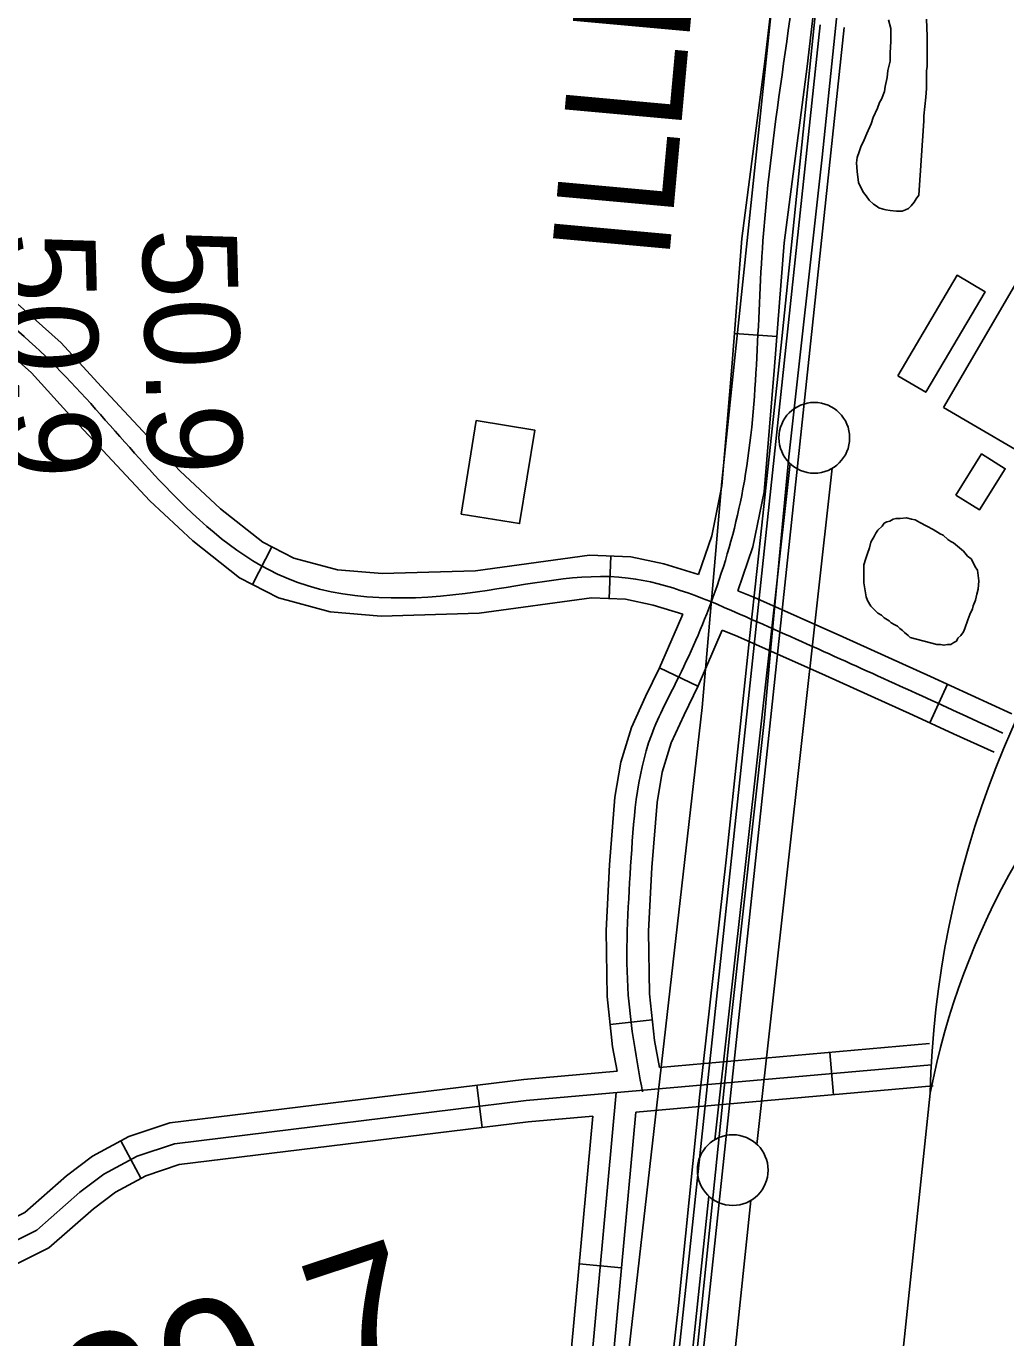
# Model space of a CAD drawing. Extents: x 3313447 to 3351316, y 703786 to 729172.
# Drawn here: x 3325585 to 3326277, y 713118 to 714045 of the extents above; entities that cross this region are included whole.
import ezdxf

# ---------------------------------------------------------------- set-up
doc = ezdxf.new("R2010")
doc.units = 0
for name, color, linetype in [('V-BLDG-OTLN', 7, 'Continuous'), ('V-RAIL-IDEN', 7, 'Continuous'), ('V-RAIL-TRAK', 7, 'Continuous'), ('V-RIVR-RANG', 7, 'Continuous'), ('V-ROAD-CNTR', 7, 'Continuous'), ('V-SITE-VEGE', 7, 'Continuous'), ('V-SURV-IDEN', 7, 'Continuous'), ('V-SURV-LINE', 7, 'Continuous'), ('V-UTIL-LINE', 7, 'Continuous')]:
    doc.layers.add(name, color=color, linetype=linetype)

msp = doc.modelspace()

# ---------------------------------------------------------------- linework, layer by layer
at = {"layer": 'V-BLDG-OTLN'}
for points in [[(3326232.94, 713775.47), (3326314.48, 713915.25), (3326355.71, 713891.21), (3326362.88, 713903.51), (3326411.94, 713874.89), (3326364.18, 713793.03), (3326348.12, 713802.4), (3326307.16, 713732.17)], [(3326200.68, 713798.01), (3326242.52, 713868.97), (3326262.27, 713857.33), (3326220.42, 713786.36)], [(3325892.08, 713700.17), (3325902.76, 713766.27), (3325944.05, 713759.6), (3325933.37, 713693.49)], [(3326241.59, 713713.68), (3326259.84, 713742.71), (3326276.52, 713732.23), (3326258.28, 713703.2)]]:
    msp.add_lwpolyline(points, close=True, dxfattribs=at)
at = {"layer": 'V-RAIL-TRAK'}
for points in [[(3326284.19, 715281.69), (3326269.53, 715143.26), (3326258.89, 715028.26), (3326237.05, 714835.34), (3326209.89, 714572.56), (3326189.14, 714351.7), (3326167.84, 714152.86), (3326147.07, 713952.42), (3326123.63, 713740.69), (3326110.98, 713605.95), (3326106.07, 713553.68), (3326083.16, 713345.17), (3326062.4, 713143.65)], [(3326045.74, 713140.95), (3326060.65, 713290.34), (3326079.3, 713455.86), (3326095.89, 713612.23), (3326101.13, 713661.68), (3326118.18, 713819.67), (3326150.66, 714135.11)], [(3326018.02, 712888.95), (3326023.77, 712946.68), (3326045.74, 713140.95)], [(3326062.4, 713143.65), (3326042.57, 712953.37), (3326036.06, 712889.35)]]:
    msp.add_lwpolyline(points, dxfattribs=at)
at = {"layer": 'V-ROAD-CNTR'}
for p, q in [((3326085.24, 713827.93), (3326115.15, 713825.63)), ((3325744.6, 713650.4), (3325758.31, 713677.09)), ((3325996.7, 713640.54), (3325997.84, 713670.52)), ((3326032.33, 713591.69), (3326059.34, 713578.63)), ((3326223.24, 713552.65), (3326235.69, 713579.94)), ((3325997.26, 713339.61), (3326027.09, 713342.75)), ((3326152.58, 713319.82), (3326155.23, 713289.94)), ((3325903.18, 713296.57), (3325906.83, 713266.8)), ((3325651.53, 713257.24), (3325665.78, 713230.84)), ((3325975.49, 713170.42), (3326005.37, 713167.67))]:
    msp.add_line(p, q, dxfattribs=at)
for points in [[(3326059.74, 713657.52), (3326069.09, 713684.94), (3326076.34, 713720.26), (3326083.63, 713806.96), (3326090.39, 713894.9), (3326106.73, 714020.11), (3326121.19, 714144.7), (3326128.53, 714276.8), (3326134.99, 714409.68), (3326143.43, 714505.61), (3326151.05, 714601.01), (3326152.98, 714664.37)], [(3326087.54, 713646.11), (3326098.1, 713677.05), (3326106.08, 713715.98), (3326113.53, 713804.55), (3326120.24, 713891.81), (3326136.51, 714016.44), (3326151.09, 714142.14)], [(3325856.55, 710862.82), (3325880.47, 711266.98), (3325912.95, 711756.4), (3325952.34, 712234.23), (3326053.77, 713180.23), (3326145.75, 714045.88)], [(3326162.65, 714044.09), (3326070.68, 713178.43), (3325969.27, 712232.62), (3325929.91, 711755.14), (3325897.44, 711265.91), (3325873.52, 710861.82)], [(3326059.74, 713657.52), (3326035.32, 713664.97), (3326011.89, 713669.99), (3325982.69, 713671.1), (3325902.28, 713660.19), (3325836.26, 713658.23), (3325804.63, 713660.84), (3325773.73, 713669.17), (3325751.79, 713680.44), (3325721.9, 713704.05), (3325693.2, 713730.78), (3325637.66, 713790.4), (3325609.41, 713821.32), (3325576.42, 713850.67), (3325541.67, 713872.74), (3325486.98, 713894.98), (3325429.95, 713909.77), (3325389.11, 713913.27), (3325329.72, 713909), (3325302.35, 713908.75), (3325276.31, 713912.97), (3325257.95, 713919.16), (3325230.79, 713932.26), (3325204.37, 713950.16)], [(3326048.65, 713629.53), (3326027.79, 713635.9), (3326008.15, 713640.11), (3325984.15, 713641.02), (3325904.75, 713630.25), (3325835.47, 713628.2), (3325799.45, 713631.17), (3325762.85, 713641.03), (3325735.48, 713655.09), (3325702.35, 713681.26), (3325671.97, 713709.55), (3325615.61, 713770.05), (3325588.31, 713799.94), (3325558.29, 713826.65), (3325527.87, 713845.97), (3325477.52, 713866.44), (3325424.87, 713880.1), (3325388.91, 713883.17), (3325330.93, 713879.01), (3325300.07, 713878.73), (3325269.07, 713883.75), (3325246.6, 713891.32), (3325215.77, 713906.19), (3325187.54, 713925.33)], [(3326281.18, 713559.16), (3326252.52, 713572.27), (3326223.81, 713585.36), (3326161.72, 713613.43), (3326099.25, 713641.39), (3326087.54, 713646.11)], [(3326002.19, 713306.48), (3325998.92, 713323.78), (3325995.18, 713359.39), (3325994.5, 713406.07), (3325996.84, 713452.34), (3326000.7, 713500.13), (3326004.96, 713524.86), (3326012.42, 713549.36), (3326022.43, 713571.21), (3326032.23, 713591.49), (3326045.04, 713620.83), (3326048.65, 713629.53)], [(3326032.23, 713309.14), (3326028.63, 713328.15), (3326025.16, 713361.17), (3326024.51, 713405.53), (3326026.78, 713450.38), (3326030.49, 713496.37), (3326034.2, 713517.92), (3326040.54, 713538.69), (3326049.57, 713558.44), (3326059.49, 713578.95), (3326076.61, 713618.17)], [(3326268.7, 713531.88), (3326240.05, 713544.98), (3326211.41, 713558.04), (3326149.41, 713586.07), (3326087.51, 713613.78), (3326076.61, 713618.17)], [(3326032.23, 713309.14), (3326223.01, 713326.07)], [(3325132.23, 713164.08), (3325370.38, 713179.74), (3325434.99, 713175), (3325488.73, 713172.53), (3325535.29, 713185.08), (3325554.29, 713192.19), (3325583.8, 713206.78), (3325613.18, 713232.57), (3325631.45, 713246.41), (3325657.15, 713260.28), (3325686.12, 713269.94), (3325936.34, 713300.64), (3326002.19, 713306.48)], [(3326224.34, 713311.13), (3325937.92, 713285.72), (3325689.44, 713255.24), (3325663.13, 713246.46), (3325639.58, 713233.75), (3325622.67, 713220.94), (3325592.22, 713194.21), (3325560.26, 713178.41), (3325539.88, 713170.78), (3325490.37, 713157.44), (3325434.09, 713160.03), (3325370.33, 713164.71), (3325133.21, 713149.12)], [(3326015.48, 713277.54), (3326225.66, 713296.18)], [(3326001.69, 713291.38), (3325960.26, 712841.32), (3325954.54, 712763.82), (3325956.25, 712715.98), (3325953.86, 712672.97), (3325944.75, 712605.89), (3325932.4, 712543.57), (3325924.48, 712487.02), (3325915.8, 712417.72), (3325916.31, 712354.95), (3325917.61, 712304.43), (3325908.94, 712260.89), (3325893.83, 712228.81), (3325875.36, 712212.93), (3325838.53, 712209.2), (3325789.16, 712217.05), (3325728.1, 712214.48), (3325663.9, 712206.3), (3325617.2, 712187.97), (3325597.5, 712175.23), (3325588.51, 712136.18)], [(3326223.56, 713291.07), (3326171.66, 712798.86), (3326152.83, 712618.03)], [(3325134.19, 713134.15), (3325370.27, 713149.67), (3325433.2, 713145.05), (3325492.02, 713142.35), (3325544.48, 713156.48), (3325566.23, 713164.63), (3325600.63, 713181.63), (3325632.16, 713209.31), (3325647.72, 713221.1), (3325669.11, 713232.64), (3325692.76, 713240.53), (3325939.49, 713270.8), (3325985.11, 713274.85)], [(3325694.64, 712225.34), (3325726.84, 712229.44), (3325790.03, 712232.1), (3325838.96, 712224.32), (3325869.15, 712227.38), (3325881.63, 712238.1), (3325894.59, 712265.62), (3325902.57, 712305.71), (3325901.31, 712354.7), (3325900.79, 712418.59), (3325909.61, 712489), (3325917.61, 712546.07), (3325929.95, 712608.36), (3325938.92, 712674.4), (3325941.23, 712716.13), (3325939.52, 712764.1), (3325945.31, 712842.56), (3325985.11, 713274.85)], [(3325890.64, 712206.29), (3325906.04, 712219.53), (3325923.3, 712256.16), (3325932.65, 712303.14), (3325931.31, 712355.21), (3325930.8, 712416.84), (3325939.35, 712485.05), (3325947.2, 712541.07), (3325959.55, 712603.42), (3325968.81, 712671.55), (3325971.26, 712715.83), (3325969.56, 712763.53), (3325975.21, 712840.09), (3326015.48, 713277.54)]]:
    msp.add_lwpolyline(points, dxfattribs=at)
for centre, radius, start, end in [((3326897.15, 713274.99), 673.78, 138.56538, 178.63225), ((3326738.37, 713192.23), 524.22, 130.83488, 169.13098)]:
    msp.add_arc(centre, radius, start, end, dxfattribs=at)
for points in [[(3326020.23, 713291.87), (3326010.17, 713360.28), (3326011.81, 713451.36), (3326026.48, 713544.02), (3326045.86, 713585.22), (3326071.31, 713645), (3326091.21, 713718.12), (3326105.31, 713893.35), (3326136.14, 714143.42), (3326149.95, 714408.66), (3326166.03, 714600.18), (3326169.74, 714826.87), (3326166.72, 714984.63), (3326168.5, 715048.27), (3326116.02, 715176.19), (3326007.89, 715369.19), (3325893.66, 715576.51), (3325777.62, 715791.03), (3325715.32, 715955.08)], [(3326274.94, 713545.52), (3326217.61, 713571.7), (3326093.38, 713627.58), (3326010.02, 713655.05), (3325903.51, 713645.22), (3325768.29, 713655.1), (3325682.59, 713720.17), (3325567.36, 713838.66), (3325427.41, 713894.94), (3325272.69, 713898.36), (3325195.96, 713937.75)]]:
    msp.add_spline(points, degree=3, dxfattribs=at)
at = {"layer": 'V-SITE-VEGE'}
msp.add_lwpolyline([(3326220.87, 714049.95), (3326221.37, 714038.06), (3326221.39, 714016.26), (3326220.9, 714013.79), (3326220.91, 714000.91), (3326220.42, 713994.96), (3326218.95, 713981.58), (3326218.95, 713978.11), (3326215.53, 713925.6), (3326213.55, 713923.12), (3326212.07, 713920.64), (3326210.09, 713918.16), (3326208.11, 713916.18), (3326206.13, 713915.19), (3326203.65, 713914.19), (3326199.69, 713914.19), (3326195.23, 713914.68), (3326192.26, 713915.17), (3326190.28, 713915.67), (3326187.3, 713916.66), (3326185.32, 713918.14), (3326183.34, 713919.13), (3326180.36, 713922.1), (3326178.38, 713925.07), (3326176.39, 713927.54), (3326173.91, 713932), (3326172.92, 713934.48), (3326171.92, 713942.4), (3326171.42, 713948.34), (3326171.91, 713952.31), (3326173.39, 713956.27), (3326174.38, 713959.74), (3326176.85, 713964.7), (3326178.83, 713969.16), (3326181.8, 713976.1), (3326183.28, 713980.56), (3326186.25, 713987), (3326187.73, 713990.97), (3326189.21, 713993.45), (3326191.19, 713998.9), (3326191.68, 714002.37), (3326193.16, 714008.81), (3326193.65, 714013.76), (3326195.13, 714020.2), (3326195.13, 714026.15), (3326195.62, 714034.08), (3326195.61, 714043.49), (3326194.11, 714049.43)], dxfattribs=at)
msp.add_lwpolyline([(3326209.39, 713612.99), (3326207.9, 713614.47), (3326205.43, 713616.45), (3326203.93, 713617.94), (3326201.95, 713619.42), (3326200.46, 713620.91), (3326198.48, 713621.89), (3326196, 713623.38), (3326194.52, 713624.87), (3326191.05, 713626.84), (3326189.06, 713628.82), (3326186.58, 713630.31), (3326181.62, 713635.25), (3326179.15, 713639.21), (3326178.15, 713641.69), (3326176.65, 713651.6), (3326176.64, 713664.48), (3326178.12, 713668.94), (3326179.11, 713672.41), (3326180.6, 713676.37), (3326181.58, 713680.34), (3326184.06, 713684.8), (3326185.04, 713686.78), (3326186.53, 713688.76), (3326189.5, 713691.74), (3326190.98, 713693.72), (3326192.96, 713694.71), (3326194.94, 713695.21), (3326197.42, 713696.7), (3326199.4, 713697.2), (3326202.37, 713697.2), (3326206.83, 713697.7), (3326210.3, 713696.71), (3326212.78, 713696.22), (3326216.25, 713694.24), (3326221.21, 713691.77), (3326225.67, 713689.3), (3326230.62, 713686.33), (3326232.61, 713685.34), (3326236.08, 713682.37), (3326238.06, 713680.89), (3326240.04, 713679.9), (3326246.98, 713673.96), (3326249.96, 713670.49), (3326252.44, 713668.52), (3326253.93, 713666.04), (3326255.41, 713663.07), (3326256.9, 713660.59), (3326257.9, 713653.16), (3326257.41, 713647.22), (3326256.42, 713643.75), (3326255.44, 713639.29), (3326253.95, 713635.32), (3326253.46, 713633.34), (3326251.48, 713629.38), (3326250, 713625.41), (3326248.02, 713619.46), (3326247.04, 713616.98), (3326245.06, 713614.51), (3326243.08, 713612.53), (3326242.09, 713610.54), (3326240.11, 713609.55), (3326238.13, 713608.06), (3326235.65, 713608.06), (3326233.17, 713607.56), (3326230.7, 713608.05), (3326228.22, 713608.05)], close=True, dxfattribs=at)
at = {"layer": 'V-SURV-LINE'}
for points in [[(3326071.28, 713258.15), (3326124.48, 713735.94)], [(3326154.3, 713732.61), (3326101.09, 713254.82)], [(3325937.07, 711981.39), (3326066.97, 713218.33)], [(3326096.81, 713215.19), (3325966.9, 711978.25)]]:
    msp.add_lwpolyline(points, dxfattribs=at)
for centre in [(3326141.6, 713754.13), (3326083.97, 713236.63)]:
    msp.add_circle(centre, 25, dxfattribs=at)
at = {"layer": 'V-UTIL-LINE'}
msp.add_lwpolyline([(3325922.67, 712247.79), (3325980.89, 712848.66), (3326062.41, 713563.66), (3326076.38, 713723.19), (3326120.63, 714144.74), (3326139.26, 714433.53), (3326139.26, 714744.45), (3326141.59, 714988.99)], dxfattribs=at)

# ---------------------------------------------------------------- texts
at = {"layer": 'V-RAIL-IDEN'}
msp.add_text('ILLINOIS', height=83, rotation=84.80558, dxfattribs=at).set_placement((3326038.72, 713877.44))
at = {"layer": 'V-RIVR-RANG'}
for p in [(3325566.55, 713899.04), (3325666.51, 713901.82)]:
    msp.add_text('50.9', height=67, rotation=271.44833, dxfattribs=at).set_placement(p)
at = {"layer": 'V-SURV-IDEN'}
msp.add_text('5+20.7', height=100, rotation=18.30952, dxfattribs=at).set_placement((3325483.19, 712965.19))

doc.saveas('drawing.dxf')
